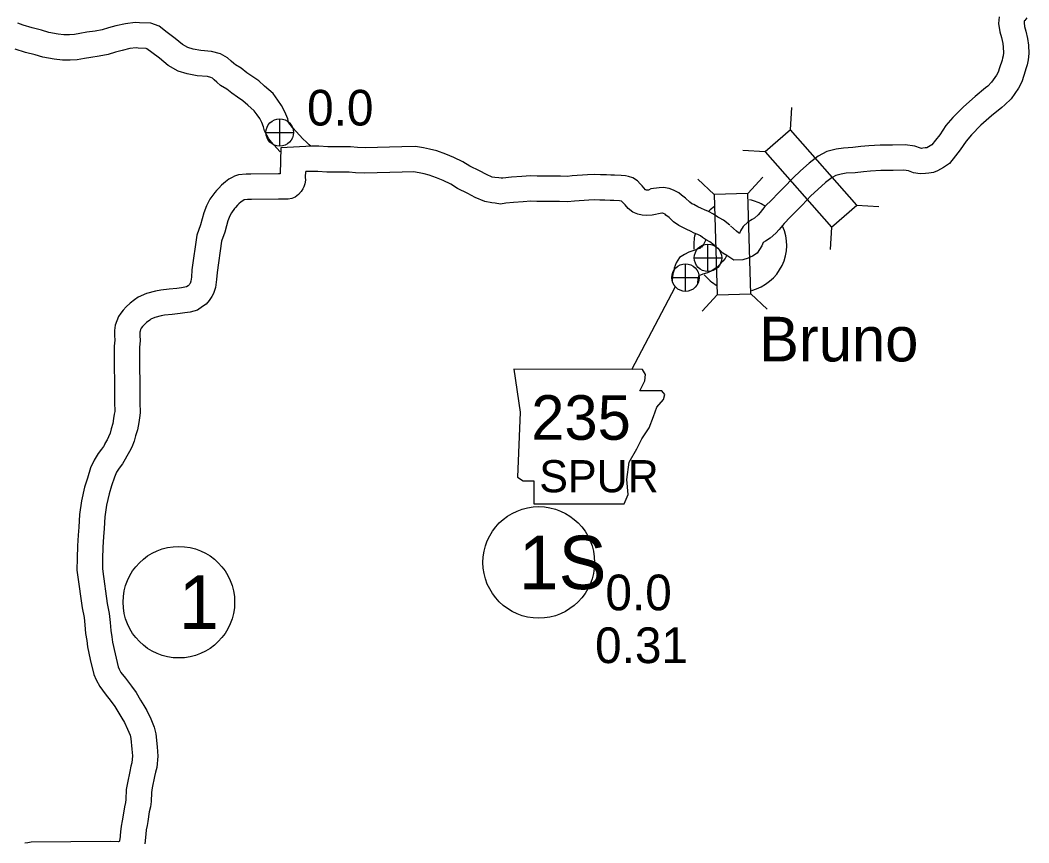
# Model space of a CAD drawing. Extents: x -939622 to -934245, y 1383184 to 1385301.
# Drawn here: x -935063.46 to -935027.67, y 1384161.61 to 1384190.81 of the extents above; entities that cross this region are included whole.
import ezdxf

# ---------------------------------------------------------------- set-up
doc = ezdxf.new("R2010")
doc.units = 0
for name, color, linetype in [('Level 10', 7, 'Continuous'), ('Level 11', 7, 'Continuous'), ('Level 20', 7, 'Continuous'), ('Level 21', 7, 'Continuous'), ('Level 24', 7, 'Continuous'), ('Level 25', 7, 'Continuous'), ('Level 26', 7, 'Continuous'), ('Level 27', 7, 'Continuous')]:
    doc.layers.add(name, color=color, linetype=linetype)

msp = doc.modelspace()

# ---------------------------------------------------------------- linework, layer by layer
at = {"layer": 'Level 10'}
for points in [[(-935054.218, 1384186.285), (-935054.242, 1384185.359), (-935054.301, 1384185.359), (-935055.276, 1384185.35), (-935055.446, 1384185.344), (-935055.72, 1384185.327), (-935055.855, 1384185.27), (-935055.94, 1384185.224), (-935056.056, 1384185.163), (-935056.173, 1384185.072), (-935056.323, 1384184.951), (-935056.419, 1384184.844), (-935056.492, 1384184.765), (-935056.557, 1384184.69), (-935056.737, 1384184.452), (-935056.853, 1384184.221), (-935056.945, 1384183.974), (-935057.01, 1384183.754), (-935057.067, 1384183.549), (-935057.193, 1384183.178), (-935057.374, 1384181.949), (-935057.388, 1384181.683), (-935057.406, 1384181.543), (-935057.434, 1384181.469), (-935057.449, 1384181.437), (-935057.466, 1384181.412), (-935057.474, 1384181.403), (-935057.505, 1384181.379), (-935057.555, 1384181.347), (-935057.616, 1384181.329), (-935057.739, 1384181.315), (-935057.898, 1384181.292), (-935058.174, 1384181.264), (-935058.477, 1384181.227), (-935058.661, 1384181.192), (-935058.983, 1384181.109), (-935059.274, 1384180.979), (-935059.403, 1384180.888), (-935059.56, 1384180.764), (-935059.707, 1384180.631), (-935059.809, 1384180.517), (-935059.892, 1384180.415), (-935059.974, 1384180.291), (-935060.033, 1384180.143), (-935060.086, 1384179.982), (-935060.114, 1384179.798), (-935060.111, 1384179.617), (-935060.108, 1384179.452), (-935060.125, 1384179.235), (-935060.111, 1384177.249), (-935060.108, 1384176.924), (-935060.122, 1384176.821), (-935060.145, 1384176.671), (-935060.178, 1384176.488), (-935060.236, 1384176.304), (-935060.273, 1384176.155), (-935060.328, 1384176.023), (-935060.38, 1384175.913), (-935060.453, 1384175.786), (-935060.462, 1384175.758), (-935060.507, 1384175.683), (-935060.572, 1384175.577), (-935060.69, 1384175.428), (-935060.838, 1384175.191), (-935060.963, 1384174.918), (-935061.077, 1384174.557), (-935061.18, 1384174.231), (-935061.282, 1384173.751), (-935061.354, 1384173.269), (-935061.381, 1384172.818), (-935061.4, 1384172.531), (-935061.431, 1384172.152), (-935061.442, 1384171.713)], [(-935053.34, 1384185.443), (-935053.345, 1384185.237), (-935053.338, 1384185.132), (-935053.365, 1384185.001), (-935053.394, 1384184.901), (-935053.437, 1384184.82), (-935053.486, 1384184.734), (-935053.582, 1384184.618), (-935053.704, 1384184.529), (-935053.819, 1384184.484), (-935053.956, 1384184.457), (-935054.104, 1384184.459), (-935054.297, 1384184.459), (-935055.256, 1384184.45), (-935055.402, 1384184.445), (-935055.5, 1384184.439), (-935055.517, 1384184.429), (-935055.567, 1384184.403), (-935055.615, 1384184.366), (-935055.702, 1384184.296), (-935055.753, 1384184.239), (-935055.821, 1384184.165), (-935055.856, 1384184.125), (-935055.969, 1384183.974), (-935056.027, 1384183.86), (-935056.09, 1384183.69), (-935056.144, 1384183.506), (-935056.206, 1384183.283), (-935056.314, 1384182.966), (-935056.478, 1384181.86), (-935056.491, 1384181.603), (-935056.527, 1384181.322), (-935056.607, 1384181.112), (-935056.662, 1384180.998), (-935056.751, 1384180.86), (-935056.866, 1384180.734), (-935056.988, 1384180.642), (-935057.175, 1384180.521), (-935057.436, 1384180.443), (-935057.624, 1384180.422), (-935057.787, 1384180.398), (-935058.074, 1384180.369), (-935058.338, 1384180.337), (-935058.464, 1384180.313), (-935058.685, 1384180.256), (-935058.828, 1384180.193), (-935058.865, 1384180.167), (-935058.979, 1384180.076), (-935059.068, 1384179.995), (-935059.125, 1384179.933), (-935059.165, 1384179.883), (-935059.171, 1384179.873), (-935059.187, 1384179.834), (-935059.208, 1384179.772), (-935059.213, 1384179.739), (-935059.211, 1384179.632), (-935059.207, 1384179.424), (-935059.225, 1384179.203), (-935059.211, 1384177.256), (-935059.208, 1384176.867), (-935059.231, 1384176.693), (-935059.257, 1384176.524), (-935059.302, 1384176.274), (-935059.369, 1384176.06), (-935059.416, 1384175.871), (-935059.505, 1384175.659), (-935059.581, 1384175.497), (-935059.83, 1384175.064), (-935059.953, 1384174.908), (-935060.044, 1384174.763), (-935060.121, 1384174.594), (-935060.219, 1384174.285), (-935060.309, 1384174.001), (-935060.396, 1384173.59), (-935060.458, 1384173.175), (-935060.483, 1384172.761), (-935060.503, 1384172.465), (-935060.532, 1384172.104), (-935060.543, 1384171.69)], [(-935061.442, 1384171.708), (-935061.448, 1384171.29), (-935061.425, 1384171.121), (-935061.263, 1384169.946), (-935061.192, 1384169.611), (-935061.165, 1384169.348), (-935061.139, 1384169.043), (-935061.101, 1384168.793), (-935061.069, 1384168.571), (-935060.974, 1384168.116), (-935060.843, 1384167.589), (-935060.771, 1384167.396), (-935060.639, 1384167.156), (-935060.441, 1384166.9), (-935060.231, 1384166.63), (-935060.105, 1384166.45), (-935059.961, 1384166.213), (-935059.856, 1384166.034), (-935059.766, 1384165.879), (-935059.65, 1384165.639), (-935059.564, 1384165.43), (-935059.533, 1384165.312), (-935059.495, 1384164.939), (-935059.48, 1384164.699), (-935059.505, 1384164.448), (-935059.538, 1384164.324), (-935059.573, 1384164.14), (-935059.656, 1384163.74), (-935059.705, 1384163.498), (-935059.717, 1384163.149), (-935059.73, 1384163.036), (-935059.764, 1384162.882), (-935059.825, 1384162.52), (-935059.848, 1384162.385), (-935059.883, 1384162.202), (-935059.903, 1384162.001), (-935059.926, 1384161.728), (-935059.933, 1384161.705), (-935059.942, 1384161.672), (-935059.949, 1384161.653), (-935059.987, 1384161.649), (-935060.254, 1384161.658), (-935063.067, 1384161.632), (-935063.193, 1384161.61), (-935063.299, 1384161.591)], [(-935060.542, 1384171.696), (-935060.547, 1384171.344), (-935060.533, 1384171.243), (-935060.376, 1384170.101), (-935060.302, 1384169.751), (-935060.268, 1384169.432), (-935060.245, 1384169.149), (-935060.211, 1384168.925), (-935060.182, 1384168.727), (-935060.097, 1384168.317), (-935059.981, 1384167.854), (-935059.95, 1384167.771), (-935059.885, 1384167.651), (-935059.729, 1384167.451), (-935059.507, 1384167.164), (-935059.351, 1384166.942), (-935059.189, 1384166.675), (-935059.079, 1384166.488), (-935058.97, 1384166.301), (-935058.828, 1384166.006), (-935058.71, 1384165.718), (-935058.645, 1384165.475), (-935058.598, 1384165.014), (-935058.577, 1384164.683), (-935058.617, 1384164.286), (-935058.66, 1384164.122), (-935058.691, 1384163.964), (-935058.774, 1384163.559), (-935058.808, 1384163.392), (-935058.819, 1384163.081), (-935058.842, 1384162.888), (-935058.88, 1384162.712), (-935058.937, 1384162.371), (-935058.962, 1384162.224), (-935058.992, 1384162.071), (-935059.007, 1384161.918), (-935059.037, 1384161.571)]]:
    msp.add_lwpolyline(points, dxfattribs=at)
at = {"layer": 'Level 11'}
for points in [[(-935053.435, 1384186.599), (-935053.79, 1384186.988), (-935053.864, 1384187.07), (-935053.902, 1384187.116), (-935053.913, 1384187.134), (-935053.937, 1384187.186), (-935053.967, 1384187.31), (-935054.071, 1384187.558), (-935054.186, 1384187.782), (-935054.322, 1384187.977), (-935054.491, 1384188.212), (-935054.793, 1384188.465), (-935054.998, 1384188.654), (-935055.24, 1384188.825), (-935055.421, 1384188.945), (-935055.624, 1384189.105), (-935055.819, 1384189.22), (-935055.882, 1384189.277), (-935055.973, 1384189.357), (-935056.101, 1384189.477), (-935056.356, 1384189.622), (-935056.67, 1384189.699), (-935057.052, 1384189.733), (-935057.324, 1384189.785), (-935057.508, 1384189.84), (-935057.706, 1384189.947), (-935057.96, 1384190.161), (-935058.249, 1384190.378), (-935058.536, 1384190.602), (-935058.828, 1384190.701), (-935059.229, 1384190.72), (-935059.377, 1384190.73), (-935059.725, 1384190.687), (-935060.066, 1384190.606), (-935060.33, 1384190.535), (-935060.551, 1384190.467), (-935060.802, 1384190.421), (-935061.1, 1384190.38), (-935061.341, 1384190.333), (-935061.536, 1384190.302), (-935061.712, 1384190.291), (-935061.91, 1384190.291), (-935062.119, 1384190.315), (-935062.446, 1384190.377), (-935062.701, 1384190.451), (-935063.036, 1384190.534), (-935063.351, 1384190.633), (-935063.546, 1384190.703)], [(-935027.744, 1384190.896), (-935027.817, 1384190.805), (-935027.834, 1384190.784), (-935027.835, 1384190.783), (-935027.836, 1384190.777), (-935027.842, 1384190.716), (-935027.822, 1384190.589), (-935027.775, 1384190.416), (-935027.715, 1384190.157), (-935027.681, 1384189.926), (-935027.673, 1384189.624), (-935027.693, 1384189.399), (-935027.731, 1384189.231), (-935027.766, 1384189.117), (-935027.855, 1384188.845), (-935027.926, 1384188.624), (-935028.043, 1384188.395), (-935028.3, 1384188.024), (-935028.523, 1384187.804), (-935028.629, 1384187.716), (-935028.992, 1384187.412), (-935029.374, 1384187.081), (-935029.704, 1384186.745), (-935029.898, 1384186.52), (-935030.108, 1384186.21), (-935030.28, 1384185.99), (-935030.49, 1384185.727), (-935030.698, 1384185.583), (-935030.913, 1384185.467), (-935031.054, 1384185.409), (-935031.223, 1384185.384), (-935031.337, 1384185.368), (-935031.532, 1384185.355), (-935031.766, 1384185.397), (-935031.945, 1384185.466), (-935032.103, 1384185.488), (-935032.485, 1384185.474), (-935032.919, 1384185.47), (-935033.288, 1384185.45), (-935033.542, 1384185.429), (-935033.839, 1384185.393), (-935034.152, 1384185.377), (-935034.335, 1384185.347), (-935034.519, 1384185.303), (-935034.655, 1384185.232), (-935034.885, 1384185.045), (-935035.164, 1384184.8), (-935035.404, 1384184.572), (-935035.72, 1384184.244), (-935035.943, 1384184.019), (-935036.142, 1384183.82), (-935036.357, 1384183.596), (-935036.533, 1384183.378), (-935036.654, 1384183.256), (-935036.849, 1384183.076), (-935037.016, 1384182.965), (-935037.095, 1384182.919), (-935037.147, 1384182.799), (-935037.309, 1384182.543), (-935037.482, 1384182.431), (-935037.565, 1384182.401), (-935037.626, 1384182.364), (-935037.819, 1384182.305), (-935038.135, 1384182.292), (-935038.316, 1384182.411), (-935038.388, 1384182.454), (-935038.525, 1384182.544), (-935038.652, 1384182.656), (-935038.758, 1384182.753), (-935038.861, 1384182.848)], [(-935028.725, 1384190.932), (-935028.75, 1384190.691), (-935028.703, 1384190.4), (-935028.648, 1384190.196), (-935028.6, 1384189.989), (-935028.579, 1384189.848), (-935028.574, 1384189.652), (-935028.584, 1384189.54), (-935028.602, 1384189.461), (-935028.624, 1384189.388), (-935028.711, 1384189.123), (-935028.76, 1384188.969), (-935028.817, 1384188.859), (-935028.992, 1384188.606), (-935029.129, 1384188.471), (-935029.206, 1384188.406), (-935029.575, 1384188.098), (-935029.991, 1384187.738), (-935030.367, 1384187.355), (-935030.614, 1384187.068), (-935030.836, 1384186.74), (-935030.987, 1384186.547), (-935031.111, 1384186.391), (-935031.169, 1384186.351), (-935031.296, 1384186.283), (-935031.352, 1384186.274), (-935031.43, 1384186.263), (-935031.48, 1384186.26), (-935031.522, 1384186.268), (-935031.717, 1384186.343), (-935032.057, 1384186.391), (-935032.506, 1384186.374), (-935032.947, 1384186.37), (-935033.35, 1384186.348), (-935033.633, 1384186.324), (-935033.916, 1384186.291), (-935034.249, 1384186.273), (-935034.514, 1384186.23), (-935034.837, 1384186.152), (-935035.152, 1384185.988), (-935035.466, 1384185.733), (-935035.771, 1384185.465), (-935036.038, 1384185.211), (-935036.363, 1384184.874), (-935036.582, 1384184.653), (-935036.784, 1384184.45), (-935037.034, 1384184.192), (-935037.205, 1384183.979), (-935037.278, 1384183.905), (-935037.407, 1384183.786), (-935037.489, 1384183.731), (-935037.643, 1384183.643), (-935037.809, 1384183.492), (-935037.899, 1384183.329), (-935037.939, 1384183.236), (-935037.977, 1384183.261), (-935038.05, 1384183.326), (-935038.151, 1384183.418), (-935038.254, 1384183.512)], [(-935054.233, 1384186.137), (-935054.458, 1384186.385), (-935054.543, 1384186.48), (-935054.645, 1384186.6), (-935054.715, 1384186.724), (-935054.79, 1384186.887), (-935054.824, 1384187.027), (-935054.888, 1384187.178), (-935054.959, 1384187.317), (-935055.056, 1384187.455), (-935055.156, 1384187.594), (-935055.388, 1384187.789), (-935055.566, 1384187.953), (-935055.748, 1384188.082), (-935055.949, 1384188.215), (-935056.134, 1384188.361), (-935056.356, 1384188.491), (-935056.481, 1384188.605), (-935056.578, 1384188.691), (-935056.639, 1384188.748), (-935056.692, 1384188.778), (-935056.817, 1384188.808), (-935057.178, 1384188.84), (-935057.538, 1384188.91), (-935057.853, 1384189.004), (-935058.216, 1384189.2), (-935058.521, 1384189.457), (-935058.796, 1384189.663), (-935058.97, 1384189.799), (-935058.997, 1384189.808), (-935059.279, 1384189.821), (-935059.352, 1384189.826), (-935059.566, 1384189.8), (-935059.845, 1384189.733), (-935060.082, 1384189.67), (-935060.338, 1384189.592), (-935060.659, 1384189.532), (-935060.953, 1384189.492), (-935061.183, 1384189.447), (-935061.437, 1384189.406), (-935061.685, 1384189.391), (-935061.96, 1384189.391), (-935062.255, 1384189.425), (-935062.655, 1384189.501), (-935062.934, 1384189.581), (-935063.279, 1384189.667), (-935063.638, 1384189.78)], [(-935038.283, 1384183.537), (-935038.509, 1384183.71), (-935038.666, 1384183.789), (-935038.711, 1384183.824), (-935038.86, 1384183.929), (-935039.043, 1384184.019), (-935039.176, 1384184.077), (-935039.29, 1384184.129), (-935039.412, 1384184.191), (-935039.56, 1384184.263), (-935039.632, 1384184.297), (-935039.7, 1384184.346), (-935039.85, 1384184.489), (-935039.995, 1384184.603), (-935040.091, 1384184.679), (-935040.276, 1384184.774), (-935040.438, 1384184.831), (-935040.636, 1384184.867), (-935040.787, 1384184.865), (-935041.083, 1384184.83), (-935041.172, 1384184.778), (-935041.205, 1384184.776), (-935041.253, 1384184.782), (-935041.268, 1384184.785), (-935041.271, 1384184.787), (-935041.328, 1384184.854), (-935041.397, 1384184.927), (-935041.459, 1384185.001), (-935041.556, 1384185.106), (-935041.72, 1384185.215), (-935041.874, 1384185.264), (-935041.989, 1384185.283), (-935042.134, 1384185.295), (-935042.376, 1384185.308), (-935042.506, 1384185.306), (-935042.66, 1384185.317), (-935042.87, 1384185.327), (-935043.07, 1384185.33), (-935043.332, 1384185.326), (-935043.874, 1384185.28), (-935044.053, 1384185.262), (-935044.293, 1384185.277), (-935044.647, 1384185.278), (-935044.926, 1384185.273), (-935045.117, 1384185.273), (-935045.358, 1384185.282), (-935045.665, 1384185.264), (-935046.032, 1384185.24), (-935046.342, 1384185.206), (-935046.4, 1384185.197), (-935046.484, 1384185.214), (-935046.625, 1384185.225), (-935046.717, 1384185.24), (-935046.916, 1384185.328), (-935047.165, 1384185.464), (-935047.51, 1384185.632), (-935047.756, 1384185.778), (-935048.077, 1384185.933), (-935048.358, 1384186.056), (-935048.682, 1384186.171), (-935048.94, 1384186.237), (-935049.152, 1384186.276), (-935049.433, 1384186.325), (-935049.925, 1384186.317), (-935051.222, 1384186.276), (-935051.494, 1384186.29), (-935051.747, 1384186.315), (-935052.176, 1384186.317), (-935052.409, 1384186.314), (-935052.544, 1384186.312), (-935052.865, 1384186.339), (-935053.099, 1384186.339), (-935054.218, 1384186.285)], [(-935053.123, 1384186.338), (-935053.148, 1384186.337), (-935053.212, 1384186.389), (-935053.284, 1384186.459), (-935053.46, 1384186.624)], [(-935038.832, 1384182.824), (-935038.989, 1384182.944), (-935039.146, 1384183.023), (-935039.246, 1384183.099), (-935039.321, 1384183.153), (-935039.422, 1384183.202), (-935039.542, 1384183.255), (-935039.681, 1384183.318), (-935039.813, 1384183.385), (-935039.949, 1384183.452), (-935040.088, 1384183.517), (-935040.275, 1384183.65), (-935040.44, 1384183.808), (-935040.551, 1384183.895), (-935040.581, 1384183.919), (-935040.632, 1384183.945), (-935040.668, 1384183.958), (-935040.697, 1384183.963), (-935041.037, 1384183.885), (-935041.229, 1384183.872), (-935041.396, 1384183.892), (-935041.546, 1384183.922), (-935041.721, 1384184), (-935041.891, 1384184.125), (-935041.999, 1384184.254), (-935042.07, 1384184.329), (-935042.122, 1384184.391), (-935042.196, 1384184.397), (-935042.392, 1384184.408), (-935042.532, 1384184.405), (-935042.713, 1384184.419), (-935042.898, 1384184.427), (-935043.07, 1384184.43), (-935043.287, 1384184.426), (-935043.791, 1384184.384), (-935044.036, 1384184.359), (-935044.323, 1384184.377), (-935044.64, 1384184.378), (-935044.918, 1384184.373), (-935045.133, 1384184.373), (-935045.348, 1384184.381), (-935045.609, 1384184.366), (-935045.954, 1384184.343), (-935046.224, 1384184.314), (-935046.422, 1384184.283), (-935046.609, 1384184.321), (-935046.731, 1384184.33), (-935046.976, 1384184.37), (-935047.314, 1384184.52), (-935047.578, 1384184.664), (-935047.939, 1384184.839), (-935048.183, 1384184.985), (-935048.453, 1384185.115), (-935048.69, 1384185.218), (-935048.945, 1384185.31), (-935049.132, 1384185.357), (-935049.31, 1384185.39), (-935049.503, 1384185.424), (-935049.903, 1384185.417), (-935051.233, 1384185.375), (-935051.561, 1384185.393), (-935051.793, 1384185.415), (-935052.172, 1384185.417), (-935052.394, 1384185.414), (-935052.576, 1384185.411), (-935052.903, 1384185.439), (-935053.076, 1384185.439), (-935053.186, 1384185.434), (-935053.332, 1384185.445)], [(-935039.128, 1384183.019), (-935039.145, 1384182.987), (-935039.211, 1384182.846), (-935039.222, 1384182.834), (-935039.287, 1384182.754), (-935039.294, 1384182.748), (-935039.311, 1384182.736), (-935039.347, 1384182.711), (-935039.402, 1384182.689), (-935039.524, 1384182.645), (-935039.594, 1384182.623), (-935039.739, 1384182.579), (-935039.887, 1384182.499), (-935040.062, 1384182.385), (-935040.186, 1384182.196), (-935040.252, 1384182.013), (-935040.259, 1384181.943), (-935040.3, 1384181.806), (-935040.325, 1384181.575)], [(-935038.404, 1384182.448), (-935038.449, 1384182.353), (-935038.532, 1384182.255), (-935038.631, 1384182.135), (-935038.73, 1384182.043), (-935038.802, 1384181.993), (-935038.92, 1384181.914), (-935039.079, 1384181.848), (-935039.237, 1384181.792), (-935039.328, 1384181.763), (-935039.377, 1384181.748), (-935039.414, 1384181.625), (-935039.431, 1384181.477)]]:
    msp.add_lwpolyline(points, dxfattribs=at)
at = {"layer": 'Level 20'}
for p, q in [((-935036.133, 1384186.92), (-935036.082, 1384187.71)), ((-935037.026, 1384186.135), (-935037.816, 1384186.186)), ((-935038.836, 1384184.624), (-935039.413, 1384185.166)), ((-935037.648, 1384184.66), (-935037.106, 1384185.237)), ((-935033.78, 1384184.243), (-935032.99, 1384184.192)), ((-935034.673, 1384183.458), (-935034.724, 1384182.668)), ((-935038.726, 1384181.062), (-935039.269, 1384180.485)), ((-935037.539, 1384181.098), (-935036.962, 1384180.556))]:
    msp.add_line(p, q, dxfattribs=at)
for points in [[(-935033.78, 1384184.243), (-935036.133, 1384186.92), (-935037.026, 1384186.135), (-935034.673, 1384183.458)], [(-935038.836, 1384184.624), (-935038.726, 1384181.062), (-935037.539, 1384181.098), (-935037.648, 1384184.66)]]:
    msp.add_lwpolyline(points, close=True, dxfattribs=at)
at = {"layer": 'Level 21'}
msp.add_line((-935041.761, 1384178.414), (-935040.221, 1384181.335), dxfattribs=at)
msp.add_lwpolyline([(-935045.944, 1384178.417), (-935045.716, 1384176.894), (-935045.817, 1384174.585), (-935045.614, 1384174.458), (-935045.234, 1384174.458), (-935045.234, 1384173.646), (-935042.036, 1384173.646), (-935041.884, 1384173.976), (-935041.935, 1384174.509), (-935041.859, 1384175.118), (-935041.579, 1384175.6), (-935041.402, 1384175.955), (-935041.148, 1384176.336), (-935040.996, 1384176.742), (-935040.869, 1384177.072), (-935040.641, 1384177.351), (-935040.59, 1384177.529), (-935040.691, 1384177.656), (-935041.478, 1384177.656), (-935041.3, 1384178.011), (-935041.275, 1384178.239), (-935041.38, 1384178.415)], close=True, dxfattribs=at)
at = {"layer": 'Level 24'}
for start, end in [(123.3438, 132.6223), (58.2178, 78.6901), (284.2737, 24.2843), (166.2698, 184.844), (219.25, 239.8935)]:
    msp.add_arc((-935037.913, 1384182.819), 1.65, start, end, dxfattribs=at)
at = {"layer": 'Level 26'}
for p, q in [((-935054.254, 1384186.334), (-935054.254, 1384187.309)), ((-935054.741, 1384186.822), (-935053.766, 1384186.822)), ((-935039.057, 1384181.886), (-935039.057, 1384182.861)), ((-935039.855, 1384181.184), (-935039.855, 1384182.159)), ((-935039.544, 1384182.374), (-935038.569, 1384182.374)), ((-935040.342, 1384181.672), (-935039.367, 1384181.672))]:
    msp.add_line(p, q, dxfattribs=at)
for centre in [(-935054.254, 1384186.822), (-935039.057, 1384182.374), (-935039.855, 1384181.672)]:
    msp.add_circle(centre, 0.487, dxfattribs=at)
at = {"layer": 'Level 27'}
for centre in [(-935045.062, 1384171.563), (-935057.832, 1384170.151)]:
    msp.add_circle(centre, 1.98, dxfattribs=at)

# ---------------------------------------------------------------- texts
at = {"layer": 'Level 21'}
for s, height, p in [('235', 1.584, (-935045.329, 1384175.915)), ('SPUR', 1.1405, (-935045.043, 1384174.053))]:
    msp.add_text(s, height=height, dxfattribs=at).set_placement(p)
at = {"layer": 'Level 24'}
msp.add_text('Bruno', height=1.584, dxfattribs=at).set_placement((-935037.243, 1384178.698))
at = {"layer": 'Level 25'}
for s, p in [('0.0', (-935053.282, 1384187.071)), ('0.0', (-935042.697, 1384169.863)), ('0.31', (-935043.063, 1384167.988))]:
    msp.add_text(s, height=1.2672, dxfattribs=at).set_placement(p)
at = {"layer": 'Level 27'}
for s, height, p in [('1S', 1.9008, (-935045.77, 1384170.613)), ('1', 1.901, (-935057.832, 1384169.2))]:
    msp.add_text(s, height=height, dxfattribs=at).set_placement(p)

doc.saveas('drawing.dxf')
